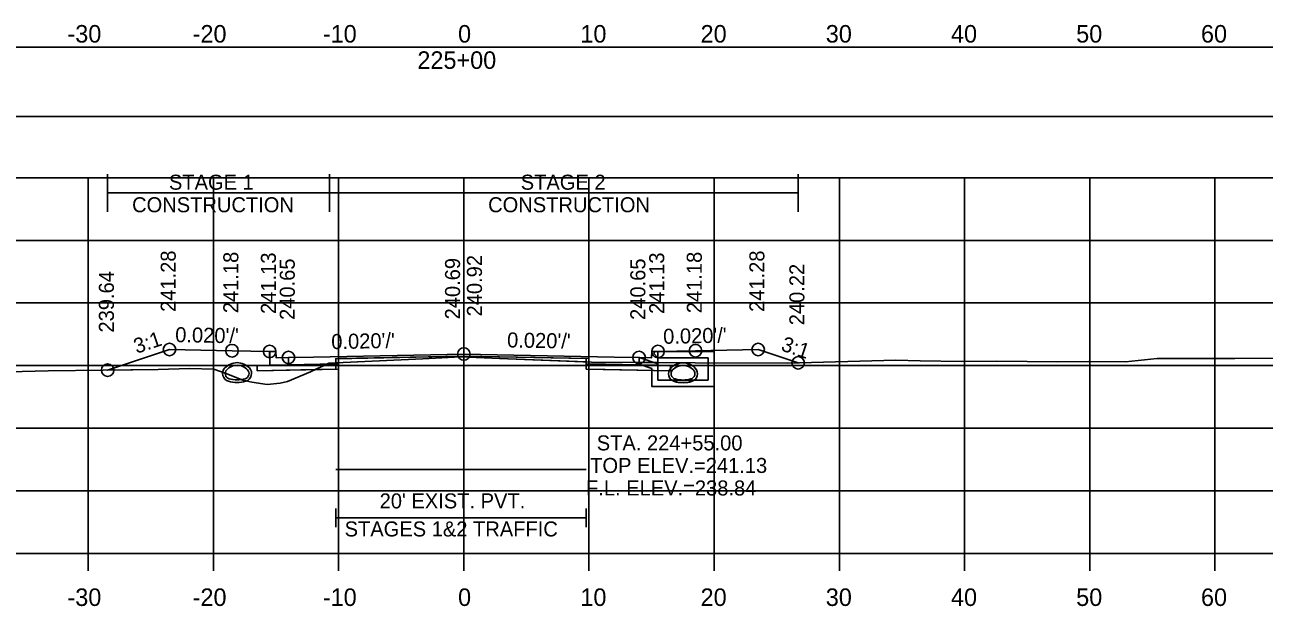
# Model space of a CAD drawing. Extents: x 1369627 to 1374022, y 380035 to 398173.
# Drawn here: x 1372063.5 to 1372162.5, y 385695.3 to 385741.8 of the extents above; entities that cross this region are included whole.
import ezdxf

# ---------------------------------------------------------------- set-up
doc = ezdxf.new("R2010")
doc.units = 0
for name, color, linetype in [('Default', 7, 'Continuous'), ('R_Alt Surface', 7, 'Continuous'), ('R_Axis', 7, 'Continuous'), ('R_Axis Annot', 7, 'Continuous'), ('R_Exist Surface', 7, 'Continuous'), ('R_Fin Surface', 7, 'Continuous'), ('R_Grid', 7, 'Continuous'), ('R_MOT', 7, 'Continuous'), ('R_No Plot', 7, 'Continuous'), ('R_Water', 7, 'Continuous'), ('R_Water Annot', 7, 'Continuous'), ('R_Xsect Elev', 7, 'Continuous'), ('R_Xsect Slope', 7, 'Continuous'), ('T_Vehicle Path Rt', 7, 'Continuous')]:
    doc.layers.add(name, color=color, linetype=linetype)

msp = doc.modelspace()

# ---------------------------------------------------------------- linework, layer by layer
at = {"layer": 'Default'}
for p, q in [((1372088.304, 385701.63), (1372088.304, 385703.13)), ((1372108.304, 385701.63), (1372108.304, 385703.13)), ((1372088.304, 385702.38), (1372108.304, 385702.38))]:
    msp.add_line(p, q, dxfattribs=at)
for points in [[(1371948.53, 385734.445), (1372248.53, 385734.445), (1372248.53, 385739.967), (1371948.53, 385739.967)], [(1372083.02, 385715.672), (1372083.52, 385715.672), (1372083.53, 385715.172), (1372084.53, 385715.192), (1372084.53, 385714.605), (1372083.03, 385714.575)], [(1372113.53, 385715.172), (1372113.54, 385715.672), (1372114.04, 385715.672), (1372114.03, 385714.575), (1372112.53, 385714.605), (1372112.53, 385715.192)]]:
    msp.add_lwpolyline(points, close=True, dxfattribs=at)
at = {"layer": 'R_Alt Surface'}
msp.add_lwpolyline([(1372083.03, 385715.673), (1372083.03, 385714.575), (1372084.53, 385714.605), (1372088.304, 385714.681), (1372088.304, 385715.097), (1372098.53, 385715.302), (1372108.304, 385715.106), (1372108.304, 385714.69), (1372112.53, 385714.605), (1372114.03, 385714.575), (1372114.031, 385715.673)], dxfattribs=at)
for points in [[(1372082.03, 385714.555), (1372083.03, 385714.575), (1372084.53, 385714.605), (1372088.304, 385714.681), (1372088.304, 385714.264), (1372082.03, 385714.138)], [(1372115.03, 385714.555), (1372114.03, 385714.575), (1372112.53, 385714.605), (1372108.304, 385714.69), (1372108.304, 385714.273), (1372115.03, 385714.138)]]:
    msp.add_lwpolyline(points, close=True, dxfattribs=at)
at = {"layer": 'R_Axis'}
for p, q in [((1371948.53, 385699.547), (1372248.53, 385699.547)), ((1372068.53, 385698.147), (1372068.53, 385699.547)), ((1372078.53, 385698.147), (1372078.53, 385699.547)), ((1372088.53, 385698.147), (1372088.53, 385699.547)), ((1372098.53, 385698.147), (1372098.53, 385699.547)), ((1372108.53, 385698.147), (1372108.53, 385699.547)), ((1372118.53, 385698.147), (1372118.53, 385699.547)), ((1372128.53, 385698.147), (1372128.53, 385699.547)), ((1372138.53, 385698.147), (1372138.53, 385699.547)), ((1372148.53, 385698.147), (1372148.53, 385699.547)), ((1372158.53, 385698.147), (1372158.53, 385699.547))]:
    msp.add_line(p, q, dxfattribs=at)
at = {"layer": 'R_Exist Surface'}
msp.add_lwpolyline([(1372060.113, 385714.003), (1372065.34, 385714.117), (1372074.115, 385714.245), (1372076.623, 385714.316), (1372078.554, 385714.263), (1372079.482, 385713.949), (1372080.89, 385713.379), (1372081.599, 385713.212), (1372082.822, 385713.042), (1372083.858, 385713.151), (1372084.436, 385713.286), (1372086.274, 385714.054), (1372087.749, 385714.732), (1372095.254, 385715.098), (1372098.304, 385715.245), (1372101.392, 385715.117), (1372108.729, 385714.816), (1372116.997, 385714.778), (1372124.387, 385714.743), (1372133.034, 385714.989), (1372134.977, 385714.932), (1372138.311, 385714.862), (1372141.085, 385714.908), (1372141.09, 385714.908), (1372145.989, 385714.856), (1372148.443, 385714.861), (1372151.39, 385714.859), (1372153.917, 385715.119), (1372160.125, 385715.126), (1372179.729, 385715.233)], dxfattribs=at)
at = {"layer": 'R_Fin Surface'}
msp.add_lwpolyline([(1372070.082, 385714.186), (1372075.02, 385715.832), (1372080.02, 385715.732), (1372083.02, 385715.672), (1372083.52, 385715.672), (1372083.53, 385715.172), (1372084.53, 385715.192), (1372086.53, 385715.232), (1372098.53, 385715.472), (1372110.53, 385715.232), (1372112.53, 385715.192), (1372113.53, 385715.172), (1372113.54, 385715.672), (1372114.04, 385715.672), (1372117.04, 385715.732), (1372122.04, 385715.832), (1372125.235, 385714.767)], dxfattribs=at)
at = {"layer": 'R_Grid'}
for p, q in [((1371948.53, 385729.547), (1372248.53, 385729.547)), ((1372068.53, 385699.547), (1372068.53, 385729.547)), ((1372078.53, 385699.547), (1372078.53, 385729.547)), ((1372088.53, 385699.547), (1372088.53, 385729.547)), ((1372098.53, 385699.547), (1372098.53, 385729.547)), ((1372108.53, 385699.547), (1372108.53, 385729.547)), ((1372118.53, 385699.547), (1372118.53, 385729.547)), ((1372128.53, 385699.547), (1372128.53, 385729.547)), ((1372138.53, 385699.547), (1372138.53, 385729.547)), ((1372148.53, 385699.547), (1372148.53, 385729.547)), ((1372158.53, 385699.547), (1372158.53, 385729.547)), ((1371948.53, 385724.547), (1372248.53, 385724.547)), ((1371948.53, 385719.547), (1372248.53, 385719.547)), ((1371948.53, 385714.547), (1372248.53, 385714.547)), ((1371948.53, 385709.547), (1372248.53, 385709.547)), ((1371948.53, 385704.547), (1372248.53, 385704.547)), ((1371948.53, 385699.547), (1372248.53, 385699.547))]:
    msp.add_line(p, q, dxfattribs=at)
at = {"layer": 'R_MOT'}
for p, q in [((1372070.082, 385726.838), (1372070.082, 385729.838)), ((1372087.795, 385726.838), (1372087.795, 385729.838)), ((1372125.235, 385726.838), (1372125.235, 385729.838)), ((1372070.082, 385728.338), (1372125.235, 385728.338))]:
    msp.add_line(p, q, dxfattribs=at)
at = {"layer": 'R_No Plot'}
for points in [[(1372083.02, 385715.672), (1372083.03, 385714.575), (1372084.53, 385714.605), (1372088.53, 385714.685), (1372088.53, 385715.102), (1372098.53, 385715.302), (1372108.53, 385715.102), (1372108.53, 385714.685), (1372112.53, 385714.605), (1372114.03, 385714.575), (1372114.04, 385715.672)], [(1372088.304, 385706.245), (1372108.304, 385706.245)]]:
    msp.add_lwpolyline(points, dxfattribs=at)
for points in [[(1372088.53, 385714.685), (1372084.53, 385714.605), (1372083.03, 385714.575), (1372082.03, 385714.555), (1372082.03, 385714.138), (1372088.53, 385714.268)], [(1372098.53, 385715.472), (1372086.53, 385715.232), (1372084.53, 385715.192), (1372084.53, 385714.605), (1372088.53, 385714.685), (1372088.53, 385715.102), (1372098.53, 385715.302), (1372108.53, 385715.102), (1372108.53, 385714.685), (1372112.53, 385714.605), (1372112.53, 385715.192), (1372110.53, 385715.232)], [(1372108.53, 385714.685), (1372112.53, 385714.605), (1372114.03, 385714.575), (1372115.03, 385714.555), (1372115.03, 385714.138), (1372108.53, 385714.268)]]:
    msp.add_lwpolyline(points, close=True, dxfattribs=at)
for centre in [(1372075.02, 385715.832), (1372080.02, 385715.732), (1372083.02, 385715.672), (1372084.53, 385715.192), (1372098.53, 385715.472), (1372112.53, 385715.192), (1372114.04, 385715.672), (1372117.04, 385715.732), (1372122.04, 385715.832), (1372070.082, 385714.186), (1372125.235, 385714.767)]:
    msp.add_circle(centre, 0.5, dxfattribs=at)
at = {"layer": 'R_Water'}
for p, q in [((1372113.706, 385715.512), (1372113.789, 385715.677)), ((1372118.539, 385715.677), (1372113.789, 385715.677)), ((1372118.539, 385714.177), (1372118.539, 385715.677)), ((1372112.539, 385715.197), (1372114.039, 385714.677)), ((1372112.539, 385714.668), (1372113.539, 385714.321)), ((1372113.706, 385715.512), (1372114.039, 385715.177)), ((1372118.039, 385715.177), (1372114.039, 385715.177)), ((1372114.039, 385714.177), (1372114.039, 385714.677)), ((1372118.039, 385714.177), (1372118.039, 385715.177)), ((1372113.539, 385714.177), (1372113.539, 385714.321))]:
    msp.add_line(p, q, dxfattribs=at)
for points in [[(1372112.539, 385714.668), (1372112.539, 385715.197)], [(1372118.539, 385714.177), (1372118.539, 385712.887), (1372116.039, 385712.887), (1372113.539, 385712.887), (1372113.539, 385714.177)], [(1372118.039, 385714.177), (1372118.039, 385713.387), (1372116.039, 385713.387), (1372114.039, 385713.387), (1372114.039, 385714.177)]]:
    msp.add_lwpolyline(points, dxfattribs=at)
for centre, radius, start, end in [((1372080.423, 385713.426), 1.354, 43.64848, 136.35152), ((1372116.039, 385713.412), 1.354, 43.64848, 136.35152), ((1372116.039, 385713.408), 1.354, 43.64848, 136.35152), ((1372079.91, 385713.915), 0.646, 136.35152, 253.95293), ((1372079.91, 385713.915), 0.438, 136.35152, 253.95293), ((1372080.423, 385713.426), 1.146, 43.64848, 136.35152), ((1372080.935, 385713.915), 0.438, 286.04707, 43.64848), ((1372080.935, 385713.915), 0.646, 286.04707, 43.64848), ((1372115.526, 385713.901), 0.646, 136.35152, 253.95293), ((1372115.526, 385713.897), 0.646, 136.35152, 253.95293), ((1372115.526, 385713.901), 0.438, 136.35152, 253.95293), ((1372115.526, 385713.897), 0.438, 136.35152, 253.95293), ((1372116.039, 385713.412), 1.146, 43.64848, 136.35152), ((1372116.039, 385713.408), 1.146, 43.64848, 136.35152), ((1372116.551, 385713.901), 0.438, 286.04707, 43.64848), ((1372116.551, 385713.897), 0.438, 286.04707, 43.64848), ((1372116.551, 385713.901), 0.646, 286.04707, 43.64848), ((1372116.551, 385713.897), 0.646, 286.04707, 43.64848), ((1372080.423, 385715.696), 2.5, 253.95293, 286.04707), ((1372080.423, 385715.696), 2.292, 253.95293, 286.04707), ((1372116.039, 385715.683), 2.5, 253.95293, 286.04707), ((1372116.039, 385715.678), 2.5, 253.95293, 286.04707), ((1372116.039, 385715.683), 2.292, 253.95293, 286.04707), ((1372116.039, 385715.678), 2.292, 253.95293, 286.04707)]:
    msp.add_arc(centre, radius, start, end, dxfattribs=at)
at = {"layer": 'R_Xsect Elev'}
msp.add_line((1372098.53, 385715.235), (1372098.53, 385725.235), dxfattribs=at)
at = {"layer": 'T_Vehicle Path Rt'}
for p, q in [((1372083.03, 385714.575), (1372083.02, 385715.672)), ((1372114.04, 385715.672), (1372114.033, 385714.792)), ((1372087.607, 385714.667), (1372086.659, 385714.231)), ((1372088.304, 385714.681), (1372087.607, 385714.667)), ((1372087.607, 385714.667), (1372088.304, 385714.681)), ((1372088.304, 385714.681), (1372088.304, 385714.759)), ((1372088.304, 385714.264), (1372088.304, 385714.681)), ((1372108.304, 385714.834), (1372108.304, 385715.106)), ((1372108.304, 385714.834), (1372108.304, 385714.69)), ((1372112.53, 385714.605), (1372108.304, 385714.69)), ((1372108.304, 385714.69), (1372112.53, 385714.605)), ((1372112.53, 385714.605), (1372112.53, 385714.799)), ((1372114.032, 385714.792), (1372112.53, 385714.799)), ((1372112.53, 385714.799), (1372112.53, 385714.605)), ((1372112.53, 385714.605), (1372114.03, 385714.575)), ((1372114.03, 385714.575), (1372114.032, 385714.792)), ((1372114.033, 385714.792), (1372116.997, 385714.778)), ((1372086.659, 385714.231), (1372082.03, 385714.138)), ((1372086.659, 385714.231), (1372088.304, 385714.264))]:
    msp.add_line(p, q, dxfattribs=at)
for points in [[(1372083.02, 385715.672), (1372080.02, 385715.732), (1372075.02, 385715.832), (1372070.082, 385714.186)], [(1372125.235, 385714.767), (1372122.04, 385715.832), (1372117.04, 385715.732), (1372114.04, 385715.672)], [(1372088.304, 385714.759), (1372087.749, 385714.732), (1372087.607, 385714.667)], [(1372108.304, 385715.106), (1372098.53, 385715.302), (1372088.304, 385715.097), (1372088.304, 385714.759)], [(1372088.304, 385714.759), (1372095.254, 385715.098), (1372098.304, 385715.245), (1372101.392, 385715.117), (1372108.304, 385714.834)], [(1372112.53, 385714.799), (1372108.729, 385714.816), (1372108.304, 385714.834)], [(1372108.304, 385714.69), (1372108.304, 385714.273), (1372115.03, 385714.138), (1372115.03, 385714.555), (1372114.03, 385714.575), (1372112.53, 385714.605)], [(1372116.997, 385714.778), (1372124.387, 385714.743), (1372125.235, 385714.767)], [(1372070.082, 385714.186), (1372074.115, 385714.245), (1372076.623, 385714.316), (1372078.554, 385714.263), (1372079.482, 385713.949), (1372080.89, 385713.379), (1372081.599, 385713.212), (1372082.822, 385713.042), (1372083.858, 385713.151), (1372084.436, 385713.286), (1372086.274, 385714.054), (1372086.659, 385714.231)], [(1372082.03, 385714.138), (1372082.03, 385714.555), (1372083.03, 385714.575)]]:
    msp.add_lwpolyline(points, dxfattribs=at)

# ---------------------------------------------------------------- texts
at = {"layer": 'R_Axis Annot'}
for s, height, p in [('-30', 1.4, (1372066.871, 385740.347)), ('-20', 1.4, (1372076.871, 385740.347)), ('-10', 1.4, (1372087.268, 385740.347)), ('0', 1.4, (1372098.072, 385740.347)), ('10', 1.4, (1372107.841, 385740.347)), ('20', 1.4, (1372117.444, 385740.347)), ('30', 1.4, (1372127.444, 385740.347)), ('40', 1.4, (1372137.444, 385740.347)), ('50', 1.4, (1372147.444, 385740.347)), ('60', 1.4, (1372157.411, 385740.347)), ('225+00', 1.4, (1372094.82, 385738.247)), ("20' EXIST. PVT.", 1.2, (1372091.808, 385703.138)), ('STAGES 1&2 TRAFFIC', 1.2, (1372089.011, 385700.898)), ('-30', 1.4, (1372066.871, 385695.347)), ('-20', 1.4, (1372076.871, 385695.347)), ('-10', 1.4, (1372087.268, 385695.347)), ('0', 1.4, (1372098.072, 385695.347)), ('10', 1.4, (1372107.841, 385695.347)), ('20', 1.4, (1372117.444, 385695.347)), ('30', 1.4, (1372127.444, 385695.347)), ('40', 1.4, (1372137.444, 385695.347)), ('50', 1.4, (1372147.444, 385695.347)), ('60', 1.4, (1372157.411, 385695.347))]:
    msp.add_text(s, height=height, dxfattribs=at).set_placement(p)
at = {"layer": 'R_MOT'}
for s, p in [('STAGE 1', (1372074.978, 385728.594)), ('STAGE 2', (1372103.077, 385728.594)), ('CONSTRUCTION', (1372072.035, 385726.794)), ('CONSTRUCTION', (1372100.473, 385726.794))]:
    msp.add_text(s, height=1.2, dxfattribs=at).set_placement(p)
at = {"layer": 'R_Water Annot'}
for s, p in [('STA. 224+55.00', (1372109.148, 385707.77)), ('TOP ELEV.=241.13', (1372108.624, 385705.97)), ('F.L. ELEV.=238.84', (1372108.293, 385704.17))]:
    msp.add_text(s, height=1.2, dxfattribs=at).set_placement(p)
at = {"layer": 'R_Xsect Elev'}
for s, p in [('241.28', (1372075.52, 385718.832)), ('241.18', (1372080.52, 385718.732)), ('241.13', (1372083.52, 385718.672)), ('241.13', (1372114.54, 385718.672)), ('241.18', (1372117.54, 385718.732)), ('241.28', (1372122.54, 385718.832)), ('240.65', (1372085.03, 385718.192)), ('240.69', (1372098.23, 385718.235)), ('240.92', (1372099.981, 385718.472)), ('240.65', (1372113.03, 385718.192)), ('240.22', (1372125.735, 385717.767)), ('239.64', (1372070.582, 385717.186))]:
    msp.add_text(s, height=1.2, rotation=90, dxfattribs=at).set_placement(p)
at = {"layer": 'R_Xsect Slope'}
for s, rotation, p in [("0.020'/'", 358.85424, (1372075.47, 385716.423)), ("0.020'/'", 1.14576, (1372114.466, 385716.28)), ('3:1', 18.43323, (1372072.393, 385715.483)), ("0.020'/'", 1.14576, (1372087.956, 385715.86)), ("0.020'/'", 358.85424, (1372101.98, 385716.003)), ('3:1', 341.56677, (1372123.796, 385715.774))]:
    msp.add_text(s, height=1.2, rotation=rotation, dxfattribs=at).set_placement(p)

doc.saveas('drawing.dxf')
